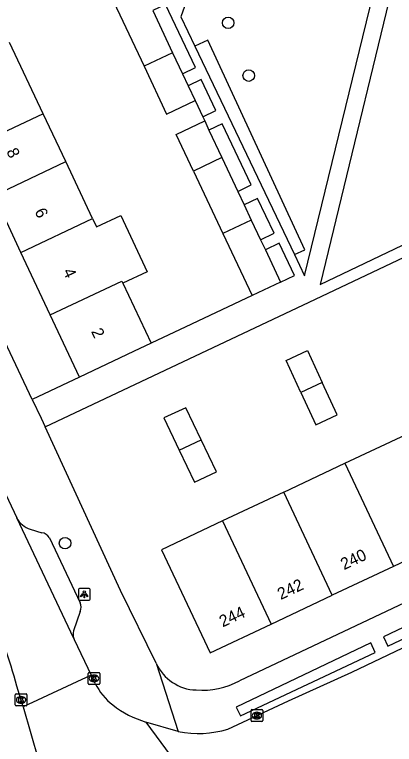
# Model space of a CAD drawing. Extents: x 159040 to 160094, y 381214 to 382518.
# Drawn here: x 159185.4 to 159217.7, y 381319.4 to 381381.3 of the extents above; entities that cross this region are included whole.
import ezdxf

# ---------------------------------------------------------------- set-up
doc = ezdxf.new("R2010")
doc.units = 0
for name, color, linetype in [('IMGEO_Boom', 7, 'Continuous'), ('IMGEO_Groenvoorziening', 7, 'Continuous'), ('IMGEO_Kolk', 7, 'Continuous'), ('IMGEO_Lichtpunt', 7, 'Continuous'), ('IMGEO_Pand', 7, 'Continuous'), ('IMGEO_Pand_nummerreeks', 7, 'Continuous'), ('IMGEO_Rijbaan_lokaal_gesloten', 7, 'Continuous'), ('IMGEO_Rijbaan_lokaal_open', 7, 'Continuous'), ('IMGEO_Terreindeel_open', 7, 'Continuous'), ('IMGEO_Voetpad_open', 7, 'Continuous')]:
    doc.layers.add(name, color=color, linetype=linetype)

msp = doc.modelspace()

# ---------------------------------------------------------------- linework, layer by layer
at = {"layer": 'IMGEO_Boom'}
for centre in [(159203.548, 381380.556), (159205.294, 381376.079), (159189.693, 381336.423)]:
    msp.add_circle(centre, 0.489, dxfattribs=at)
at = {"layer": 'IMGEO_Groenvoorziening'}
msp.add_lwpolyline([(159209.168, 381360.911), (159210.047, 381361.312), (159201.828, 381379.088), (159200.71, 381378.588)], dxfattribs=at)
at = {"layer": 'IMGEO_Kolk'}
for p, q in [((159191.652, 381324.524), (159191.652, 381325.376)), ((159191.727, 381325.45), (159192.579, 381325.45)), ((159192.14, 381325.23), (159192.165, 381325.23)), ((159192.653, 381325.376), (159192.653, 381324.524)), ((159192.163, 381324.67), (159192.138, 381324.67)), ((159192.579, 381324.45), (159191.727, 381324.45)), ((159185.458, 381322.707), (159185.458, 381323.559)), ((159185.533, 381323.633), (159186.385, 381323.633)), ((159185.946, 381323.413), (159185.971, 381323.413)), ((159186.459, 381323.559), (159186.459, 381322.707)), ((159186.385, 381322.633), (159185.533, 381322.633)), ((159185.969, 381322.853), (159185.944, 381322.853)), ((159205.488, 381321.378), (159205.488, 381322.23)), ((159205.563, 381322.304), (159206.415, 381322.304)), ((159205.976, 381322.084), (159206.001, 381322.084)), ((159206.489, 381322.23), (159206.489, 381321.378)), ((159205.999, 381321.524), (159205.974, 381321.524)), ((159206.415, 381321.304), (159205.563, 381321.304))]:
    msp.add_line(p, q, dxfattribs=at)
for points in [[(159191.652, 381324.524), (159191.652, 381325.376)], [(159191.727, 381325.45), (159192.579, 381325.45)], [(159191.973, 381325.15), (159192.096, 381325.15), (159192.096, 381324.999), (159192.226, 381325.15), (159192.39, 381325.15), (159192.244, 381324.999), (159192.397, 381324.75), (159192.245, 381324.75), (159192.16, 381324.914), (159192.096, 381324.847), (159192.096, 381324.75), (159191.973, 381324.75), (159191.973, 381325.15)], [(159192.653, 381325.376), (159192.653, 381324.524)], [(159192.579, 381324.45), (159191.727, 381324.45)], [(159185.458, 381322.707), (159185.458, 381323.559)], [(159185.533, 381323.633), (159186.385, 381323.633)], [(159185.779, 381323.333), (159185.902, 381323.333), (159185.902, 381323.182), (159186.032, 381323.333), (159186.196, 381323.333), (159186.05, 381323.182), (159186.203, 381322.933), (159186.051, 381322.933), (159185.966, 381323.097), (159185.902, 381323.03), (159185.902, 381322.933), (159185.779, 381322.933), (159185.779, 381323.333)], [(159186.459, 381323.559), (159186.459, 381322.707)], [(159186.385, 381322.633), (159185.533, 381322.633)], [(159205.488, 381321.378), (159205.488, 381322.23)], [(159205.563, 381322.304), (159206.415, 381322.304)], [(159205.809, 381322.004), (159205.932, 381322.004), (159205.932, 381321.853), (159206.062, 381322.004), (159206.226, 381322.004), (159206.08, 381321.853), (159206.233, 381321.604), (159206.081, 381321.604), (159205.996, 381321.768), (159205.932, 381321.701), (159205.932, 381321.604), (159205.809, 381321.604), (159205.809, 381322.004)], [(159206.489, 381322.23), (159206.489, 381321.378)], [(159206.415, 381321.304), (159205.563, 381321.304)]]:
    msp.add_lwpolyline(points, dxfattribs=at)
for centre, start, end in [((159191.729, 381325.374), 91.55205, 178.44795), ((159191.729, 381325.374), 91.55205, 178.44795), ((159192.577, 381325.374), 1.55205, 88.44795), ((159192.577, 381325.374), 1.55205, 88.44795), ((159191.729, 381324.526), 181.55205, 268.44795), ((159191.729, 381324.526), 181.55205, 268.44795), ((159192.577, 381324.526), 271.55205, 358.44795), ((159192.577, 381324.526), 271.55205, 358.44795), ((159185.535, 381323.557), 91.55205, 178.44795), ((159185.535, 381323.557), 91.55205, 178.44795), ((159186.383, 381323.557), 1.55205, 88.44795), ((159186.383, 381323.557), 1.55205, 88.44795), ((159185.535, 381322.709), 181.55205, 268.44795), ((159185.535, 381322.709), 181.55205, 268.44795), ((159186.383, 381322.709), 271.55205, 358.44795), ((159186.383, 381322.709), 271.55205, 358.44795), ((159205.565, 381322.228), 91.55205, 178.44795), ((159205.565, 381322.228), 91.55205, 178.44795), ((159206.413, 381322.228), 1.55205, 88.44795), ((159206.413, 381322.228), 1.55205, 88.44795), ((159205.565, 381321.38), 181.55205, 268.44795), ((159205.565, 381321.38), 181.55205, 268.44795), ((159206.413, 381321.38), 271.55205, 358.44795), ((159206.413, 381321.38), 271.55205, 358.44795)]:
    msp.add_arc(centre, 0.0765, start, end, dxfattribs=at)
for centre, major_axis, ratio, start_param, end_param in [((159192.139, 381324.95), (-0.387, 0.002), 0.722429, 4.712389, 7.853982), ((159192.164, 381324.95), (-0.39, 0.002), 0.717154, 1.570796, 4.712389), ((159185.945, 381323.133), (-0.387, 0.002), 0.722429, 4.712389, 7.853982), ((159185.97, 381323.133), (-0.39, 0.002), 0.717154, 1.570796, 4.712389), ((159205.975, 381321.804), (-0.387, 0.002), 0.722429, 4.712389, 7.853982), ((159206, 381321.804), (-0.39, 0.002), 0.717154, 1.570796, 4.712389)]:
    msp.add_ellipse(centre, major_axis=major_axis, ratio=ratio, start_param=start_param, end_param=end_param, dxfattribs=at)
at = {"layer": 'IMGEO_Lichtpunt'}
for p, q in [((159191.732, 381332.581), (159190.924, 381332.581)), ((159191.732, 381332.581), (159190.924, 381332.581)), ((159190.83, 381332.486), (159190.83, 381331.679)), ((159190.83, 381332.486), (159190.83, 381331.679)), ((159191.826, 381331.679), (159191.826, 381332.486)), ((159191.826, 381331.679), (159191.826, 381332.486)), ((159190.924, 381331.585), (159191.732, 381331.585)), ((159190.924, 381331.585), (159191.732, 381331.585))]:
    msp.add_line(p, q, dxfattribs=at)
for points in [[(159191.204, 381332.15), (159191.243, 381332.122), (159191.055, 381331.86), (159191.017, 381331.887), (159191.204, 381332.15)], [(159191.306, 381332.102), (159191.353, 381332.102), (159191.353, 381331.78), (159191.306, 381331.78), (159191.306, 381332.102)], [(159191.416, 381332.122), (159191.454, 381332.149), (159191.641, 381331.887), (159191.602, 381331.859), (159191.416, 381332.122)]]:
    msp.add_lwpolyline(points, dxfattribs=at)
msp.add_circle((159191.329, 381332.284), 0.0994, dxfattribs=at)
for centre, start, end in [((159190.924, 381332.486), 90, 180), ((159190.924, 381332.486), 90, 180), ((159191.732, 381332.486), 0, 90), ((159191.732, 381332.486), 0, 90), ((159190.924, 381331.679), 180, 270), ((159190.924, 381331.679), 180, 270), ((159191.732, 381331.679), 270, 0), ((159191.732, 381331.679), 270, 360)]:
    msp.add_arc(centre, 0.0946, start, end, dxfattribs=at)
at = {"layer": 'IMGEO_Pand'}
for points in [[(159193.552, 381382.924), (159196.403, 381376.874)], [(159197.136, 381381.605), (159198.827, 381378.016)], [(159187.834, 381372.836), (159184.982, 381378.885)], [(159198.827, 381378.016), (159196.403, 381376.874)], [(159198.827, 381378.016), (159199.666, 381376.236)], [(159196.403, 381376.874), (159198.315, 381372.819), (159200.739, 381373.962)], [(159199.666, 381376.236), (159200.15, 381375.21)], [(159200.15, 381375.21), (159200.739, 381373.962)], [(159187.834, 381372.836), (159181.752, 381369.97)], [(159189.745, 381368.781), (159187.834, 381372.836)], [(159200.594, 381367.984), (159199.132, 381371.085), (159201.556, 381372.228)], [(159201.556, 381372.228), (159201.918, 381371.461)], [(159201.918, 381371.461), (159203.018, 381369.126)], [(159203.018, 381369.126), (159200.594, 381367.984)], [(159203.018, 381369.126), (159204.368, 381366.262)], [(159183.663, 381365.915), (159189.745, 381368.781)], [(159192.024, 381363.946), (159189.745, 381368.781)], [(159200.594, 381367.984), (159203.09, 381362.688)], [(159204.368, 381366.262), (159204.906, 381365.121)], [(159185.942, 381361.08), (159183.663, 381365.915)], [(159204.906, 381365.121), (159205.514, 381363.83)], [(159192.024, 381363.946), (159192.356, 381363.241), (159194.427, 381364.217), (159196.678, 381359.441), (159194.607, 381358.465)], [(159185.942, 381361.08), (159192.024, 381363.946)], [(159205.514, 381363.83), (159203.09, 381362.688)], [(159205.514, 381363.83), (159206.301, 381362.16)], [(159203.09, 381362.688), (159205.573, 381357.42)], [(159206.301, 381362.16), (159206.705, 381361.302)], [(159188.439, 381355.783), (159185.942, 381361.08)], [(159206.705, 381361.302), (159207.997, 381358.562)], [(159188.439, 381355.783), (159194.52, 381358.649), (159194.607, 381358.465)], [(159207.997, 381358.562), (159205.573, 381357.42)], [(159194.607, 381358.465), (159197.004, 381353.38)], [(159190.923, 381350.513), (159188.439, 381355.783)], [(159197.004, 381353.38), (159195.503, 381352.672), (159190.923, 381350.513)], [(159209.724, 381349.201), (159208.464, 381351.92), (159210.273, 381352.774), (159211.539, 381350.042)], [(159211.539, 381350.042), (159209.724, 381349.201)], [(159209.724, 381349.201), (159210.99, 381346.47), (159212.805, 381347.311), (159211.539, 381350.042)], [(159201.256, 381345.19), (159199.961, 381347.904), (159198.078, 381347.04), (159199.377, 381344.319)], [(159213.458, 381343.202), (159218.652, 381345.651)], [(159199.377, 381344.319), (159201.256, 381345.19)], [(159199.377, 381344.319), (159200.682, 381341.583), (159202.55, 381342.475), (159201.256, 381345.19)], [(159208.264, 381340.753), (159213.458, 381343.202)], [(159213.458, 381343.202), (159217.584, 381334.45)], [(159208.264, 381340.753), (159203.07, 381338.304)], [(159212.39, 381332.001), (159208.264, 381340.753)], [(159203.07, 381338.304), (159197.876, 381335.855), (159202.022, 381327.112), (159207.196, 381329.551)], [(159203.07, 381338.304), (159207.196, 381329.551)], [(159222.778, 381336.899), (159217.584, 381334.45)], [(159217.584, 381334.45), (159212.39, 381332.001)], [(159207.196, 381329.551), (159212.39, 381332.001)]]:
    msp.add_lwpolyline(points, dxfattribs=at)
at = {"layer": 'IMGEO_Rijbaan_lokaal_gesloten'}
for points in [[(159203.531, 381320.66), (159208.66, 381323.044), (159214.057, 381325.488), (159222.72, 381329.602), (159231.152, 381333.589), (159240.543, 381338.041)], [(159191.917, 381325.24), (159186.135, 381322.556)], [(159192.258, 381324.527), (159191.917, 381325.24)], [(159186.135, 381322.556), (159187.438, 381318.03), (159187.591, 381317.206), (159187.697, 381316.568), (159188.286, 381312.716), (159188.474, 381311.488), (159188.805, 381309.141)], [(159199.312, 381320.452), (159196.558, 381321.242)], [(159196.558, 381321.242), (159204.106, 381311.021)]]:
    msp.add_lwpolyline(points, dxfattribs=at)
for centre, radius, start, end in [((159196.965, 381326.837), 5.243, 206.13937, 232.05544), ((159199.248, 381329.881), 9.048, 232.50505, 252.70117), ((159201.011, 381328.89), 8.607, 258.61832, 287.02656)]:
    msp.add_arc(centre, radius, start, end, dxfattribs=at)
at = {"layer": 'IMGEO_Rijbaan_lokaal_open'}
for points in [[(159184.189, 381341.57), (159185.6, 381338.57)], [(159190.436, 381328.335), (159185.6, 381338.57)], [(159190.436, 381328.335), (159190.479, 381328.244), (159191.917, 381325.24)], [(159186.135, 381322.556), (159185.608, 381324.296)]]:
    msp.add_lwpolyline(points, dxfattribs=at)
msp.add_arc((159140.061, 381311.641), 47.273, 15.52732, 24.1052, dxfattribs=at)
at = {"layer": 'IMGEO_Terreindeel_open'}
msp.add_lwpolyline([(159200.739, 381373.962), (159201.393, 381372.573)], dxfattribs=at)
at = {"layer": 'IMGEO_Voetpad_open'}
for points in [[(159186.898, 381348.612), (159155.647, 381414.78)], [(159219.616, 381388.419), (159218.973, 381389.765), (159211.368, 381358.351), (159229.779, 381367.148), (159229.381, 381367.981)], [(159209.168, 381360.911), (159210.037, 381359.095), (159217.322, 381389.003)], [(159187.998, 381346.282), (159210.414, 381356.868), (159231.408, 381366.79), (159231.151, 381367.335), (159246.942, 381374.798), (159261.829, 381381.834), (159267.618, 381384.57)], [(159199.666, 381376.236), (159200.769, 381376.761), (159198.217, 381382.12), (159197.136, 381381.605)], [(159200.494, 381382.57), (159199.987, 381382.333), (159199.523, 381381.07), (159200.71, 381378.588)], [(159200.71, 381378.588), (159209.168, 381360.911)], [(159201.393, 381372.573), (159202.509, 381373.104), (159201.256, 381375.736), (159200.15, 381375.21)], [(159201.393, 381372.573), (159201.556, 381372.228)], [(159204.368, 381366.262), (159205.508, 381366.804), (159203.038, 381371.994), (159201.918, 381371.461)], [(159206.301, 381362.16), (159207.457, 381362.71), (159206.05, 381365.665), (159204.906, 381365.121)], [(159207.997, 381358.562), (159209.169, 381359.114), (159207.865, 381361.854), (159206.705, 381361.302)], [(159279.522, 381361.378), (159273.546, 381357.821), (159271.62, 381356.674), (159265.823, 381353.699), (159204.502, 381324.76)], [(159205.573, 381357.42), (159199.406, 381354.512), (159198.034, 381353.866), (159197.004, 381353.38)], [(159190.923, 381350.513), (159186.898, 381348.612)], [(159186.898, 381348.612), (159187.65, 381347.019), (159187.998, 381346.282)], [(159197.436, 381326.24), (159194.413, 381332.419), (159187.998, 381346.282)], [(159186.741, 381337.603), (159187.724, 381337.31)], [(159188.364, 381336.888), (159190.976, 381331.374)], [(159216.733, 381328.47), (159217.104, 381327.683), (159228.28, 381332.966), (159227.907, 381333.773), (159216.733, 381328.47)], [(159190.969, 381330.634), (159190.416, 381328.993)], [(159204.24, 381322.505), (159204.584, 381321.782), (159216.024, 381327.153), (159215.653, 381327.976), (159204.24, 381322.505)], [(159197.436, 381326.24), (159199.312, 381320.452)]]:
    msp.add_lwpolyline(points, dxfattribs=at)
for centre, radius, start, end in [((159187.284, 381339.4), 1.877, 206.24352, 253.19378), ((159187.579, 381336.394), 0.927, 32.1848, 81.01548), ((159190.295, 381331.01), 0.772, 330.80302, 28.11304), ((159191.314, 381328.691), 0.947, 161.40513, 202.07682), ((159200.946, 381327.817), 3.848, 204.19365, 268.21586), ((159201.392, 381330.29), 6.345, 264.87889, 299.34894)]:
    msp.add_arc(centre, radius, start, end, dxfattribs=at)

# ---------------------------------------------------------------- texts
at = {"layer": 'IMGEO_Pand_nummerreeks'}
for s, rotation, p in [('8', 295.23609, (159184.687, 381369.655)), ('6', 295.23609, (159187.085, 381364.566)), ('4', 295.23858, (159189.485, 381359.474)), ('2', 295.23858, (159191.884, 381354.384)), ('240', 25.24579, (159213.383, 381334.127)), ('242', 25.24579, (159208.022, 381331.599)), ('244', 25.24579, (159203.077, 381329.268))]:
    msp.add_text(s, height=1, rotation=rotation, dxfattribs=at).set_placement(p)

doc.saveas('drawing.dxf')
